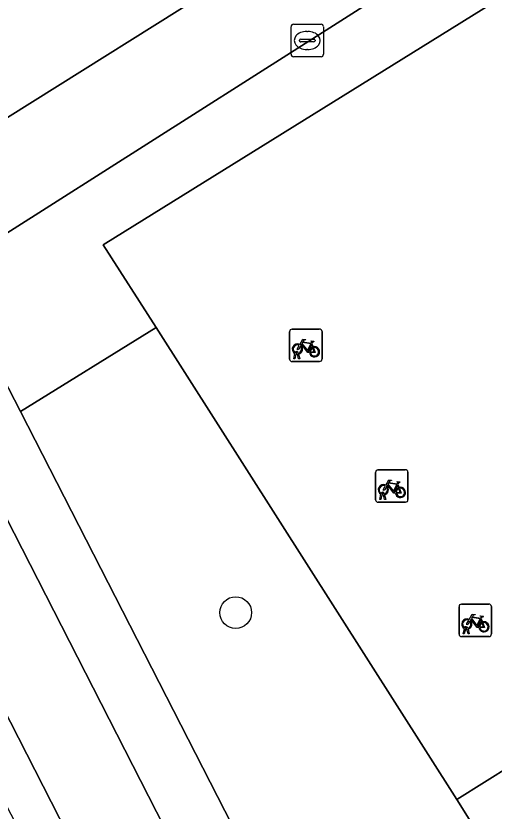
# Model space of a CAD drawing. Extents: x 158835 to 160077, y 386387 to 387778.
# Drawn here: x 159758.66 to 159773.4, y 387473.75 to 387498.24 of the extents above; entities that cross this region are included whole.
import ezdxf

# ---------------------------------------------------------------- set-up
doc = ezdxf.new("R2010")
doc.units = 0
for name, color, linetype in [('IMGEO_Boom', 7, 'Continuous'), ('IMGEO_Fietsenrek', 7, 'Continuous'), ('IMGEO_Fietspad_open', 7, 'Continuous'), ('IMGEO_Groenvoorziening', 7, 'Continuous'), ('IMGEO_Hek', 7, 'Continuous'), ('IMGEO_Kolk', 7, 'Continuous'), ('IMGEO_Pand', 7, 'Continuous'), ('IMGEO_Parkeervlak_open', 7, 'Continuous'), ('IMGEO_Verkeerseiland_open', 7, 'Continuous'), ('IMGEO_Voetpad_open', 7, 'Continuous')]:
    doc.layers.add(name, color=color, linetype=linetype)

msp = doc.modelspace()

# ---------------------------------------------------------------- linework, layer by layer
at = {"layer": 'IMGEO_Boom'}
msp.add_circle((159765.437, 387479.86), 0.489, dxfattribs=at)
at = {"layer": 'IMGEO_Fietsenrek'}
for p, q in [((159767.172, 387488.593), (159768.013, 387488.593)), ((159768.013, 387488.593), (159767.172, 387488.593)), ((159767.097, 387487.668), (159767.097, 387488.509)), ((159767.097, 387488.509), (159767.097, 387487.668)), ((159768.097, 387488.518), (159768.097, 387487.677)), ((159768.097, 387487.677), (159768.097, 387488.518)), ((159767.784, 387488.142), (159767.82, 387488.047)), ((159767.224, 387487.677), (159767.263, 387487.837)), ((159767.293, 387487.825), (159767.258, 387487.677)), ((159767.335, 387487.849), (159767.334, 387487.853)), ((159767.376, 387487.677), (159767.342, 387487.819)), ((159767.366, 387487.86), (159767.367, 387487.853)), ((159767.374, 387487.823), (159767.409, 387487.677)), ((159768.022, 387487.593), (159767.181, 387487.593)), ((159767.181, 387487.593), (159768.022, 387487.593)), ((159767.258, 387487.677), (159767.224, 387487.677)), ((159767.409, 387487.677), (159767.376, 387487.677)), ((159769.747, 387483.335), (159769.747, 387484.176)), ((159769.747, 387484.176), (159769.747, 387483.335)), ((159769.822, 387484.26), (159770.663, 387484.26)), ((159770.663, 387484.26), (159769.822, 387484.26)), ((159770.747, 387484.185), (159770.747, 387483.344)), ((159770.747, 387483.344), (159770.747, 387484.185)), ((159770.434, 387483.809), (159770.47, 387483.714)), ((159769.874, 387483.344), (159769.913, 387483.504)), ((159769.943, 387483.492), (159769.908, 387483.344)), ((159769.985, 387483.516), (159769.984, 387483.52)), ((159770.026, 387483.344), (159769.992, 387483.486)), ((159770.016, 387483.527), (159770.017, 387483.52)), ((159770.024, 387483.49), (159770.059, 387483.344)), ((159770.672, 387483.26), (159769.831, 387483.26)), ((159769.831, 387483.26), (159770.672, 387483.26)), ((159769.908, 387483.344), (159769.874, 387483.344)), ((159770.059, 387483.344), (159770.026, 387483.344)), ((159772.32, 387479.196), (159772.32, 387480.037)), ((159772.32, 387480.037), (159772.32, 387479.196)), ((159772.395, 387480.121), (159773.236, 387480.121)), ((159773.236, 387480.121), (159772.395, 387480.121)), ((159773.32, 387480.046), (159773.32, 387479.205)), ((159773.32, 387479.205), (159773.32, 387480.046)), ((159773.007, 387479.67), (159773.043, 387479.575)), ((159772.447, 387479.205), (159772.486, 387479.365)), ((159772.516, 387479.353), (159772.481, 387479.205)), ((159772.558, 387479.377), (159772.557, 387479.381)), ((159772.599, 387479.205), (159772.565, 387479.347)), ((159772.589, 387479.388), (159772.59, 387479.381)), ((159772.597, 387479.351), (159772.632, 387479.205)), ((159773.245, 387479.121), (159772.404, 387479.121)), ((159772.404, 387479.121), (159773.245, 387479.121)), ((159772.481, 387479.205), (159772.447, 387479.205)), ((159772.632, 387479.205), (159772.599, 387479.205))]:
    msp.add_line(p, q, dxfattribs=at)
for points in [[(159767.431, 387488.067), (159767.379, 387487.977), (159767.339, 387487.952), (159767.34, 387487.999), (159767.395, 387488.093)], [(159767.41, 387488.119), (159767.505, 387488.283), (159767.591, 387488.269), (159767.593, 387488.26), (159767.537, 387488.249), (159767.51, 387488.204), (159767.766, 387488.163)], [(159767.706, 387487.875), (159767.656, 387487.875), (159767.465, 387488.126), (159767.446, 387488.094)], [(159767.753, 387488.138), (159767.496, 387488.179), (159767.479, 387488.15), (159767.646, 387487.93), (159767.753, 387488.138)], [(159767.801, 387488.04), (159767.771, 387488.117), (159767.662, 387487.899), (159767.705, 387487.899)], [(159767.766, 387488.163), (159767.791, 387488.212), (159767.785, 387488.216), (159767.762, 387488.22), (159767.75, 387488.227), (159767.749, 387488.23), (159767.751, 387488.235), (159767.846, 387488.22), (159767.848, 387488.21), (159767.838, 387488.197), (159767.826, 387488.191), (159767.812, 387488.197), (159767.784, 387488.142)], [(159767.735, 387487.899), (159767.855, 387487.898), (159767.811, 387488.012)], [(159767.831, 387488.019), (159767.886, 387487.874), (159767.736, 387487.874)], [(159770.06, 387483.786), (159770.155, 387483.95), (159770.241, 387483.936), (159770.243, 387483.927), (159770.187, 387483.916), (159770.16, 387483.871), (159770.416, 387483.83)], [(159770.416, 387483.83), (159770.441, 387483.879), (159770.435, 387483.883), (159770.412, 387483.887), (159770.4, 387483.894), (159770.399, 387483.897), (159770.401, 387483.902), (159770.496, 387483.887), (159770.498, 387483.877), (159770.488, 387483.864), (159770.476, 387483.858), (159770.462, 387483.864), (159770.434, 387483.809)], [(159770.081, 387483.734), (159770.029, 387483.644), (159769.989, 387483.619), (159769.99, 387483.666), (159770.045, 387483.76)], [(159770.356, 387483.542), (159770.306, 387483.542), (159770.115, 387483.793), (159770.096, 387483.761)], [(159770.403, 387483.805), (159770.146, 387483.846), (159770.129, 387483.817), (159770.296, 387483.597), (159770.403, 387483.805)], [(159770.451, 387483.707), (159770.421, 387483.784), (159770.312, 387483.566), (159770.355, 387483.566)], [(159770.385, 387483.566), (159770.505, 387483.565), (159770.461, 387483.679)], [(159770.481, 387483.686), (159770.536, 387483.541), (159770.386, 387483.541)], [(159772.633, 387479.647), (159772.728, 387479.811), (159772.814, 387479.797), (159772.816, 387479.788), (159772.76, 387479.777), (159772.733, 387479.732), (159772.989, 387479.691)], [(159772.989, 387479.691), (159773.014, 387479.74), (159773.008, 387479.744), (159772.985, 387479.748), (159772.973, 387479.755), (159772.972, 387479.758), (159772.974, 387479.763), (159773.069, 387479.748), (159773.071, 387479.738), (159773.061, 387479.725), (159773.049, 387479.719), (159773.035, 387479.725), (159773.007, 387479.67)], [(159772.654, 387479.595), (159772.602, 387479.505), (159772.562, 387479.48), (159772.563, 387479.527), (159772.618, 387479.621)], [(159772.929, 387479.403), (159772.879, 387479.403), (159772.688, 387479.654), (159772.669, 387479.622)], [(159772.976, 387479.666), (159772.719, 387479.707), (159772.702, 387479.678), (159772.869, 387479.458), (159772.976, 387479.666)], [(159773.024, 387479.568), (159772.994, 387479.645), (159772.885, 387479.427), (159772.928, 387479.427)], [(159772.958, 387479.427), (159773.078, 387479.426), (159773.034, 387479.54)], [(159773.054, 387479.547), (159773.109, 387479.402), (159772.959, 387479.402)]]:
    msp.add_lwpolyline(points, dxfattribs=at)
for centre, radius, start, end in [((159767.175, 387488.515), 0.0779, 92.4484, 184.2845), ((159767.175, 387488.515), 0.0779, 92.4484, 184.2845), ((159768.019, 387488.515), 0.0779, 2.4484, 94.2845), ((159768.019, 387488.515), 0.0779, 2.4484, 94.2845), ((159767.337, 387487.978), 0.159, 62.6766, 242.1369), ((159767.337, 387487.978), 0.129, 63.3192, 238.903), ((159767.337, 387487.978), 0.129, 283.6043, 43.4302), ((159767.337, 387487.978), 0.159, 283.5766, 46.6042), ((159767.317, 387487.849), 0.0499, 12.8025, 158.6934), ((159767.337, 387487.978), 0.159, 253.9967, 271.7867), ((159767.317, 387487.849), 0.0174, 12.8025, 163.4502), ((159767.337, 387487.978), 0.129, 253.415, 269.0204), ((159767.864, 387487.894), 0.159, 113.3408, 178.3217), ((159767.864, 387487.894), 0.159, 187.0065, 105.7708), ((159767.864, 387487.894), 0.129, 113.923, 177.9556), ((159767.864, 387487.894), 0.129, 188.6715, 104.5883), ((159767.175, 387487.671), 0.0779, 182.4484, 274.2845), ((159767.175, 387487.671), 0.0779, 182.4484, 274.2845), ((159768.019, 387487.671), 0.0779, 272.4484, 4.2845), ((159768.019, 387487.671), 0.0779, 272.4484, 4.2845), ((159769.825, 387484.182), 0.0779, 92.4484, 184.2845), ((159769.825, 387484.182), 0.0779, 92.4484, 184.2845), ((159770.669, 387484.182), 0.0779, 2.4484, 94.2845), ((159770.669, 387484.182), 0.0779, 2.4484, 94.2845), ((159769.987, 387483.645), 0.159, 62.6766, 242.1369), ((159769.987, 387483.645), 0.129, 63.3192, 238.903), ((159769.987, 387483.645), 0.129, 283.6043, 43.4302), ((159769.987, 387483.645), 0.159, 283.5766, 46.6042), ((159770.514, 387483.561), 0.159, 113.3408, 178.3217), ((159770.514, 387483.561), 0.159, 187.0065, 105.7708), ((159770.514, 387483.561), 0.129, 113.923, 177.9556), ((159770.514, 387483.561), 0.129, 188.6715, 104.5883), ((159769.967, 387483.516), 0.0499, 12.8025, 158.6934), ((159769.987, 387483.645), 0.159, 253.9967, 271.7867), ((159769.967, 387483.516), 0.0174, 12.8025, 163.4502), ((159769.987, 387483.645), 0.129, 253.415, 269.0204), ((159769.825, 387483.338), 0.0779, 182.4484, 274.2845), ((159769.825, 387483.338), 0.0779, 182.4484, 274.2845), ((159770.669, 387483.338), 0.0779, 272.4484, 4.2845), ((159770.669, 387483.338), 0.0779, 272.4484, 4.2845), ((159772.398, 387480.043), 0.0779, 92.4484, 184.2845), ((159772.398, 387480.043), 0.0779, 92.4484, 184.2845), ((159773.242, 387480.043), 0.0779, 2.4484, 94.2845), ((159773.242, 387480.043), 0.0779, 2.4484, 94.2845), ((159772.56, 387479.506), 0.159, 62.6766, 242.1369), ((159772.56, 387479.506), 0.129, 63.3192, 238.903), ((159772.56, 387479.506), 0.129, 283.6043, 43.4302), ((159772.56, 387479.506), 0.159, 283.5766, 46.6042), ((159773.087, 387479.422), 0.159, 113.3408, 178.3217), ((159773.087, 387479.422), 0.159, 187.0065, 105.7708), ((159773.087, 387479.422), 0.129, 113.923, 177.9556), ((159773.087, 387479.422), 0.129, 188.6715, 104.5883), ((159772.54, 387479.377), 0.0499, 12.8025, 158.6934), ((159772.56, 387479.506), 0.159, 253.9967, 271.7867), ((159772.54, 387479.377), 0.0174, 12.8025, 163.4502), ((159772.56, 387479.506), 0.129, 253.415, 269.0204), ((159772.398, 387479.199), 0.0779, 182.4484, 274.2845), ((159772.398, 387479.199), 0.0779, 182.4484, 274.2845), ((159773.242, 387479.199), 0.0779, 272.4484, 4.2845), ((159773.242, 387479.199), 0.0779, 272.4484, 4.2845)]:
    msp.add_arc(centre, radius, start, end, dxfattribs=at)
at = {"layer": 'IMGEO_Fietspad_open'}
for points in [[(159676.852, 387636.169), (159700.435, 387589.956), (159700.615, 387589.604), (159707.367, 387576.373), (159743.294, 387506.144), (159752.677, 387487.848), (159789.263, 387416.249), (159791.699, 387417.537), (159786.107, 387428.516), (159756.655, 387486.106), (159756.567, 387486.281), (159756.428, 387486.608)], [(159879.098, 387570.896), (159878.356, 387570.432), (159873.571, 387567.472), (159865.223, 387562.256), (159863.07, 387560.901), (159861.165, 387559.689), (159853.326, 387554.771), (159851.436, 387553.585), (159844.108, 387548.961), (159842.436, 387547.939), (159834.997, 387543.272), (159833.122, 387542.096), (159825.224, 387537.141), (159823.352, 387535.966), (159821.053, 387534.524), (159803.626, 387523.519), (159796.824, 387519.231), (159790.285, 387515.108), (159768.258, 387501.292), (159755.394, 387493.231)], [(159752.632, 387493.895), (159752.624, 387493.834), (159756.428, 387486.608), (159756.242, 387487.293), (159756.196, 387487.646), (159756.181, 387488.001), (159756.198, 387488.356), (159756.247, 387488.708), (159756.326, 387489.054), (159756.437, 387489.392), (159756.577, 387489.718), (159756.746, 387490.031), (159756.814, 387490.14), (159757.019, 387490.43), (159757.249, 387490.7), (159757.502, 387490.948), (159757.777, 387491.173), (159758.071, 387491.373), (159758.381, 387491.545), (159771.665, 387500), (159777.523, 387503.666), (159790.349, 387511.673), (159875.931, 387565.415)]]:
    msp.add_lwpolyline(points, dxfattribs=at)
at = {"layer": 'IMGEO_Groenvoorziening'}
msp.add_lwpolyline([(159778.586, 387456.874), (159781.781, 387458.87), (159772.248, 387474.102), (159762.98, 387488.639), (159758.8, 387486.052), (159787.795, 387429.424), (159793.426, 387418.45), (159797.307, 387420.498), (159796.863, 387421.37), (159796.802, 387421.49)], close=True, dxfattribs=at)
at = {"layer": 'IMGEO_Hek'}
msp.add_lwpolyline([(159790.245, 387505.744), (159788.689, 387508.161), (159761.354, 387491.189), (159762.98, 387488.639)], dxfattribs=at)
at = {"layer": 'IMGEO_Kolk'}
for p, q in [((159767.141, 387497.058), (159767.141, 387497.91)), ((159767.216, 387497.984), (159768.068, 387497.984)), ((159768.142, 387497.91), (159768.142, 387497.058)), ((159767.629, 387497.764), (159767.654, 387497.764)), ((159767.4, 387497.478), (159767.4, 387497.49)), ((159767.838, 387497.441), (159767.44, 387497.441)), ((159767.443, 387497.527), (159767.841, 387497.527)), ((159767.884, 387497.49), (159767.884, 387497.478)), ((159767.652, 387497.204), (159767.627, 387497.204)), ((159768.068, 387496.984), (159767.216, 387496.984))]:
    msp.add_line(p, q, dxfattribs=at)
for points in [[(159767.141, 387497.058), (159767.141, 387497.91)], [(159767.216, 387497.984), (159768.068, 387497.984)], [(159768.142, 387497.91), (159768.142, 387497.058)], [(159768.068, 387496.984), (159767.216, 387496.984)]]:
    msp.add_lwpolyline(points, dxfattribs=at)
for centre, radius, start, end in [((159767.218, 387497.908), 0.0765, 91.552, 178.448), ((159767.218, 387497.908), 0.0765, 91.552, 178.448), ((159768.066, 387497.908), 0.0765, 1.552, 88.448), ((159768.066, 387497.908), 0.0765, 1.552, 88.448), ((159767.44, 387497.487), 0.0403, 85.8775, 175.7526), ((159767.437, 387497.477), 0.0366, 178.938, 274.7102), ((159767.841, 387497.484), 0.043, 264.8664, 352.4533), ((159767.845, 387497.489), 0.0386, 1.7309, 96.639), ((159767.218, 387497.06), 0.0765, 181.552, 268.448), ((159767.218, 387497.06), 0.0765, 181.552, 268.448), ((159768.066, 387497.06), 0.0765, 271.552, 358.448), ((159768.066, 387497.06), 0.0765, 271.552, 358.448)]:
    msp.add_arc(centre, radius, start, end, dxfattribs=at)
for centre, major_axis, ratio, start_param, end_param in [((159767.628, 387497.484), (-0.387, 0.002), 0.722429, 4.712389, 7.853982), ((159767.653, 387497.484), (-0.39, 0.002), 0.717154, 1.570796, 4.712389)]:
    msp.add_ellipse(centre, major_axis=major_axis, ratio=ratio, start_param=start_param, end_param=end_param, dxfattribs=at)
at = {"layer": 'IMGEO_Pand'}
msp.add_lwpolyline([(159808.4, 387475.417), (159805.735, 387479.6), (159801.376, 387486.439), (159800.022, 387488.564), (159804.296, 387491.246), (159802.986, 387493.34), (159802.4, 387492.973), (159802.106, 387492.789), (159772.248, 387474.102), (159781.781, 387458.87), (159785.738, 387452.548), (159785.976, 387452.697), (159785.647, 387453.223), (159789.886, 387455.876), (159811.791, 387469.584), (159812.119, 387469.058), (159812.241, 387469.134), (159812.356, 387469.206)], close=True, dxfattribs=at)
at = {"layer": 'IMGEO_Parkeervlak_open'}
msp.add_lwpolyline([(159799.049, 387497.714), (159797.46, 387500.154), (159792.903, 387507.403), (159792.786, 387507.338), (159790.245, 387505.744), (159788.689, 387508.161), (159761.354, 387491.189), (159762.98, 387488.639), (159772.248, 387474.102), (159802.106, 387492.789)], close=True, dxfattribs=at)
at = {"layer": 'IMGEO_Verkeerseiland_open'}
msp.add_lwpolyline([(159755.394, 387493.231), (159768.258, 387501.292)], dxfattribs=at)
msp.add_lwpolyline([(159751.948, 387486.289), (159752.851, 387484.542), (159759.873, 387471.011), (159769.226, 387452.664), (159778.612, 387434.317), (159782.349, 387426.938), (159788.13, 387415.65), (159789.263, 387416.249), (159752.677, 387487.848), (159751.487, 387487.19)], close=True, dxfattribs=at)
at = {"layer": 'IMGEO_Voetpad_open'}
msp.add_lwpolyline([(159875.931, 387565.415), (159790.349, 387511.673), (159777.523, 387503.666), (159771.665, 387500), (159758.381, 387491.545), (159758.071, 387491.373), (159757.777, 387491.173), (159757.502, 387490.948), (159757.249, 387490.7), (159757.019, 387490.43), (159756.814, 387490.14), (159756.746, 387490.031), (159758.8, 387486.052), (159762.98, 387488.639), (159761.354, 387491.189), (159788.689, 387508.161), (159790.245, 387505.744), (159792.786, 387507.338), (159792.903, 387507.403), (159801.664, 387512.884), (159807.16, 387516.327), (159824.139, 387527.005), (159827.092, 387528.834)], dxfattribs=at)
msp.add_lwpolyline([(159758.8, 387486.052), (159756.746, 387490.031), (159756.577, 387489.718), (159756.437, 387489.392), (159756.326, 387489.054), (159756.247, 387488.708), (159756.198, 387488.356), (159756.181, 387488.001), (159756.196, 387487.646), (159756.242, 387487.293), (159756.428, 387486.608), (159756.567, 387486.281), (159756.655, 387486.106), (159786.107, 387428.516), (159791.699, 387417.537), (159793.426, 387418.45), (159787.795, 387429.424)], close=True, dxfattribs=at)

doc.saveas('drawing.dxf')
